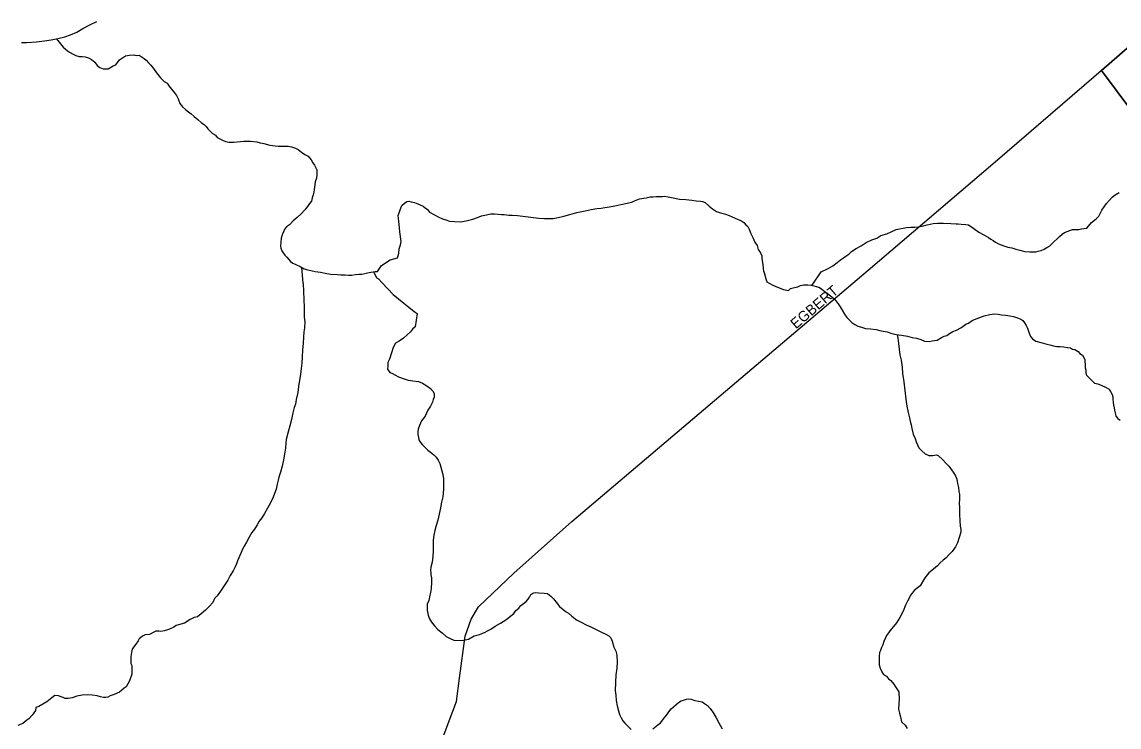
# Model space of a CAD drawing. Extents: x 2010165 to 2382125, y 1060529 to 1407316.
# Drawn here: x 2227536 to 2232826, y 1228753 to 1232154 of the extents above; entities that cross this region are included whole.
import ezdxf

# ---------------------------------------------------------------- set-up
doc = ezdxf.new("R2010")
doc.units = 0
for name, color, linetype in [('GM_X_City_Street', 7, 'Continuous'), ('GM_X_City_Street_Text', 7, 'Continuous'), ('GM_X_Corporation', 7, 'Continuous'), ('GM_X_Minor_River', 7, 'Continuous')]:
    doc.layers.add(name, color=color, linetype=linetype)

msp = doc.modelspace()

# ---------------------------------------------------------------- linework, layer by layer
at = {"layer": 'GM_X_City_Street'}
msp.add_lwpolyline([(2227242.7, 1227426), (2228437.6, 1227445.6), (2228899.3, 1227442.8), (2229005.6, 1227470.7), (2229070, 1227509.9), (2229128.8, 1227591.1), (2229327.5, 1228080.8), (2229493.3, 1228505.9), (2229596.3, 1228782.5), (2229631.6, 1228876.7), (2229646.3, 1228988.5), (2229672.8, 1229191.6), (2229702.3, 1229274), (2229737.6, 1229332.9), (2229908.3, 1229494.7), (2230187.8, 1229744.9), (2231615.2, 1230957.4), (2232228, 1231479.1), (2233028.4, 1232168.7), (2233085.5, 1232217.2)], dxfattribs=at)
at = {"layer": 'GM_X_Corporation'}
for points in [[(2233190, 1231319.3), (2232740.5, 1231920.6), (2232976.3, 1232123.5)], [(2232976.3, 1232123.5), (2232740.5, 1231920.6), (2233190, 1231319.3)]]:
    msp.add_lwpolyline(points, dxfattribs=at)
at = {"layer": 'GM_X_Minor_River'}
for points in [[(2227533.8, 1232054.9), (2227559.9, 1232055.3), (2227606, 1232058), (2227644.1, 1232062.6), (2227676.2, 1232067.1), (2227708.2, 1232073.6), (2227742.2, 1232082.1), (2227770.1, 1232092.6), (2227800.1, 1232105.1), (2227829.9, 1232121.6), (2227863.7, 1232140.1), (2227897.6, 1232156.7)], [(2227702.3, 1232072.4), (2227735, 1232031.8), (2227745.1, 1232023.9), (2227755.3, 1232014), (2227765.5, 1232008.1), (2227779.7, 1232000.3), (2227795.9, 1231992.5), (2227812, 1231986.7), (2227826.1, 1231986.9), (2227840.2, 1231985.1), (2227856.3, 1231981.3), (2227870.5, 1231973.5), (2227886.8, 1231959.7), (2227899.1, 1231943.8), (2227911.3, 1231933.9), (2227927.4, 1231928.1), (2227937.5, 1231928.3), (2227951.5, 1231928.5), (2227975.4, 1231942.9), (2227989.4, 1231947.1), (2228007, 1231971.5), (2228020.9, 1231981.7), (2228034.9, 1231990), (2228054.9, 1231994.3), (2228074.9, 1231994.6), (2228087, 1231992.8), (2228101.1, 1231993), (2228125.4, 1231977.2), (2228135.6, 1231969.3), (2228145.8, 1231957.4), (2228158.1, 1231945.6), (2228170.4, 1231929.7), (2228184.8, 1231907.8), (2228203.3, 1231884), (2228221.6, 1231866.1), (2228235.8, 1231858.3), (2228244, 1231846.4), (2228256.3, 1231830.5), (2228270.7, 1231812.6), (2228281, 1231798.7), (2228289.2, 1231782.8), (2228297.6, 1231760.8), (2228309.9, 1231744.9), (2228324.2, 1231731), (2228338.4, 1231721.2), (2228352.6, 1231711.4), (2228366.9, 1231697.5), (2228383.2, 1231683.7), (2228401.5, 1231667.9), (2228413.7, 1231660), (2228423.9, 1231650.1), (2228432.2, 1231638.2), (2228444.4, 1231626.3), (2228454.6, 1231616.4), (2228468.8, 1231608.6), (2228477, 1231596.7), (2228503.3, 1231583), (2228517.5, 1231577.2), (2228533.6, 1231573.4), (2228543.6, 1231573.5), (2228557.7, 1231573.7), (2228605.8, 1231578.5), (2228617.9, 1231578.6), (2228637.9, 1231578.9), (2228668.1, 1231575.4), (2228684.2, 1231571.6), (2228702.4, 1231567.8), (2228730.6, 1231560.2), (2228756.8, 1231556.6), (2228770.9, 1231554.8), (2228788.9, 1231555), (2228801, 1231555.2), (2228819.1, 1231555.5), (2228835.2, 1231551.7), (2228855.4, 1231546), (2228867.5, 1231538.1), (2228883.8, 1231526.3), (2228900, 1231514.5), (2228916.2, 1231506.7), (2228930.6, 1231488.8), (2228938.8, 1231474.9), (2228947.1, 1231462.9), (2228957.5, 1231441), (2228957.6, 1231430.9), (2228957.8, 1231418.9), (2228956.1, 1231400.8), (2228950.4, 1231382.6), (2228948.6, 1231368.5), (2228944.9, 1231346.4), (2228943.2, 1231332.3), (2228939.3, 1231320.2), (2228935.6, 1231306.1), (2228931.8, 1231289.9), (2228922, 1231277.7), (2228912.1, 1231263.5), (2228900.4, 1231247.3), (2228882.6, 1231228.9)], [(2230368.1, 1231262.8), (2230394.1, 1231267.2), (2230424.1, 1231273.7), (2230454.1, 1231280.1), (2230476.1, 1231284.5), (2230490.1, 1231290.7), (2230514, 1231301.1), (2230546.1, 1231305.6), (2230564.1, 1231309.9), (2230580.1, 1231310.1), (2230594.2, 1231312.3), (2230606.2, 1231312.5), (2230624.3, 1231312.8), (2230634.3, 1231312.9), (2230652.4, 1231311.2), (2230668.5, 1231307.4), (2230706.8, 1231299.9), (2230737, 1231298.3), (2230765.1, 1231294.7), (2230787.3, 1231291), (2230807.4, 1231289.3), (2230817.5, 1231287.5), (2230829.6, 1231283.6), (2230850, 1231265.8), (2230866.2, 1231252), (2230884.5, 1231240.2), (2230904.7, 1231232.5), (2230916.8, 1231230.7), (2230928.9, 1231226.8), (2230945.1, 1231221), (2230989.6, 1231201.6), (2231001.7, 1231195.8), (2231015.9, 1231185.9), (2231026.1, 1231176), (2231036.3, 1231168.1), (2231042.5, 1231154.2), (2231048.9, 1231136.2), (2231059.3, 1231114.2), (2231069.7, 1231092.3), (2231080, 1231076.3), (2231086.3, 1231056.3), (2231096.6, 1231040.4), (2231102.8, 1231026.5), (2231103, 1231016.4), (2231105.2, 1231002.4), (2231107.5, 1230984.3), (2231109.8, 1230966.3), (2231112.1, 1230950.2), (2231114.2, 1230946.3), (2231122, 1230915.1)], [(2231346.2, 1230883.7), (2231389.3, 1230948.3), (2231423.1, 1230964.9), (2231445, 1230977.2), (2231466.8, 1230993.6), (2231482.7, 1231005.9), (2231496.6, 1231016.2), (2231508.5, 1231024.4), (2231522.4, 1231034.6), (2231536.3, 1231046.9), (2231558.1, 1231061.3), (2231582, 1231073.7), (2231605.9, 1231090.1), (2231633.8, 1231102.6), (2231657.7, 1231110.9), (2231677.6, 1231123.3), (2231705.6, 1231131.7), (2231727.5, 1231142.1), (2231751.4, 1231152.5), (2231801.5, 1231163.3), (2231823.6, 1231163.6), (2231841.6, 1231163.9), (2231857.7, 1231166.1), (2231875.7, 1231168.4), (2231899.7, 1231174.8), (2231929.7, 1231181.2), (2231949.7, 1231183.5), (2231979.9, 1231184), (2232014, 1231182.5), (2232040.2, 1231180.8), (2232050.2, 1231181), (2232064.3, 1231179.2), (2232086.4, 1231177.5), (2232100.5, 1231175.7), (2232124.9, 1231158), (2232149.3, 1231140.2), (2232173.6, 1231126.6), (2232195.8, 1231114.8), (2232208, 1231107), (2232218.2, 1231099.1), (2232230.4, 1231091.2), (2232244.6, 1231083.4), (2232256.7, 1231079.5), (2232270.8, 1231073.7), (2232289, 1231068), (2232309.1, 1231064.2), (2232327.3, 1231058.5), (2232347.5, 1231052.8), (2232371.7, 1231047.1), (2232395.8, 1231045.4), (2232409.8, 1231045.6), (2232423.9, 1231045.8), (2232435.9, 1231048), (2232449.9, 1231052.2), (2232463.8, 1231058.5), (2232477.8, 1231066.7), (2232489.7, 1231072.9), (2232501.6, 1231083.1), (2232539.2, 1231119.8), (2232551, 1231130.1), (2232563, 1231138.3), (2232600.9, 1231152.9), (2232631, 1231153.3), (2232645, 1231155.6), (2232657, 1231157.7), (2232671, 1231159.9), (2232692.7, 1231186.4), (2232714.5, 1231204.8), (2232728.4, 1231217.1), (2232732.2, 1231227.1), (2232742, 1231245.4), (2232753.7, 1231261.6), (2232765.5, 1231277.9), (2232779.3, 1231294.1), (2232793.1, 1231308.4), (2232807, 1231320.7), (2232826.9, 1231331)], [(2228882.6, 1231228.9), (2228862.8, 1231210.6), (2228843, 1231194.2), (2228825.2, 1231175.9), (2228811.3, 1231165.6), (2228803.5, 1231155.4), (2228797.7, 1231141.3), (2228789.9, 1231127.1), (2228786.1, 1231111), (2228782.7, 1231072.8), (2228784.9, 1231062.8), (2228789.1, 1231050.8), (2228795.3, 1231040.8), (2228803.5, 1231028.9), (2228813.7, 1231019), (2228830.1, 1230999.1), (2228842.3, 1230991.3), (2228856.4, 1230983.4), (2228876.7, 1230973.7), (2228896.9, 1230963.9), (2228915.1, 1230958.2), (2228929.2, 1230954.4), (2228949.4, 1230950.7), (2228975.5, 1230947), (2228989.6, 1230943.2), (2229005.7, 1230941.4), (2229025.9, 1230937.7), (2229058, 1230936.2), (2229074.1, 1230934.4), (2229094.2, 1230934.7), (2229110.3, 1230932.9), (2229126.4, 1230933.2), (2229144.4, 1230935.4), (2229160.4, 1230937.7), (2229174.5, 1230937.9), (2229188.5, 1230940.1), (2229202.5, 1230944.3), (2229218.5, 1230946.6), (2229238.5, 1230950.9), (2229250.6, 1230951.1), (2229270.2, 1230979.5), (2229311.9, 1231006.2), (2229345.9, 1231016.8), (2229353.6, 1231039), (2229355.2, 1231059.1), (2229360.9, 1231079.2), (2229364.7, 1231095.4), (2229357.9, 1231141.5), (2229355.6, 1231161.5), (2229353.1, 1231191.6), (2229350.8, 1231207.7), (2229350.6, 1231219.7), (2229354.4, 1231233.9), (2229360.2, 1231248), (2229367.9, 1231268.2), (2229379.8, 1231280.4), (2229391.7, 1231288.6), (2229401.7, 1231288.8), (2229411.8, 1231286.9), (2229427.9, 1231283.1), (2229444.1, 1231277.4), (2229456.2, 1231271.5), (2229470.4, 1231265.7), (2229480.5, 1231257.8), (2229490.7, 1231249.9), (2229501, 1231236), (2229525.3, 1231224.3), (2229543.5, 1231214.5), (2229563.7, 1231204.8), (2229579.9, 1231199), (2229598.1, 1231193.2), (2229622.2, 1231191.6), (2229650.3, 1231190), (2229678.4, 1231194.4), (2229710.4, 1231202.9), (2229732.3, 1231211.3), (2229752.3, 1231219.6), (2229776.3, 1231224), (2229796.3, 1231228.3), (2229814.4, 1231228.6), (2229832.5, 1231226.8), (2229848.6, 1231225), (2229860.6, 1231225.2), (2229872.7, 1231223.4), (2229882.7, 1231221.5), (2229898.8, 1231221.8), (2229924.9, 1231220.1), (2230027.6, 1231207.6), (2230055.7, 1231206), (2230075.8, 1231206.3), (2230097.9, 1231206.6), (2230121.9, 1231211), (2230147.9, 1231217.4), (2230177.9, 1231225.8), (2230211.9, 1231234.4), (2230251.9, 1231243), (2230279.9, 1231249.4), (2230308, 1231253.9), (2230328, 1231256.2), (2230346, 1231258.4), (2230368.1, 1231262.8)], [(2228883.1, 1230970.6), (2228890, 1230891.9)], [(2229231.4, 1230949.3), (2229245, 1230920.8), (2229255.2, 1230915), (2229272.9, 1230895.9)], [(2228891.3, 1230891.9), (2228896.2, 1230777.5), (2228896.5, 1230753.4), (2228896.8, 1230729.3), (2228899.1, 1230707.2), (2228897.5, 1230679.1), (2228895.7, 1230659), (2228894.1, 1230632.9), (2228892.4, 1230604.8), (2228888.9, 1230570.6), (2228887.3, 1230538.4), (2228885.7, 1230508.3), (2228882, 1230482.1), (2228878.4, 1230454), (2228874.7, 1230425.8), (2228869.1, 1230395.6), (2228865.5, 1230367.5), (2228857.9, 1230333.2), (2228854.2, 1230311.1), (2228848.4, 1230294.9), (2228842.7, 1230268.8), (2228835.1, 1230236.6), (2228827.5, 1230206.3), (2228817.9, 1230170.1), (2228810.3, 1230139.8), (2228808.5, 1230123.8), (2228806.9, 1230097.6), (2228801.2, 1230069.4), (2228797.6, 1230041.3), (2228789.9, 1230011.1), (2228782.3, 1229982.8), (2228774.6, 1229958.7), (2228770.8, 1229944.6), (2228767, 1229924.4), (2228761.3, 1229900.3), (2228753.6, 1229880.1), (2228747.8, 1229861.9), (2228738, 1229841.7), (2228728.3, 1229823.5), (2228720.4, 1229809.4), (2228704.7, 1229783.1), (2228693, 1229762.8), (2228679.2, 1229746.6), (2228669.4, 1229728.4), (2228657.6, 1229708.2), (2228643.8, 1229691.9), (2228632.1, 1229669.7), (2228618.4, 1229645.4), (2228606.6, 1229625.2), (2228598.8, 1229611), (2228593, 1229594.9), (2228575.5, 1229554.5), (2228569.6, 1229540.4), (2228563.8, 1229526.3), (2228554.1, 1229506.1), (2228540.3, 1229483.8), (2228528.6, 1229461.6), (2228508.9, 1229433.2), (2228493.2, 1229408.9), (2228477.5, 1229386.6), (2228463.6, 1229372.4), (2228455.8, 1229354.2), (2228438.1, 1229333.9), (2228420.2, 1229317.6), (2228400.4, 1229299.3), (2228382.6, 1229285), (2228366.6, 1229280.8), (2228346.7, 1229272.5), (2228318.9, 1229254.1), (2228290.9, 1229245.7), (2228278.9, 1229243.5), (2228269, 1229235.3), (2228247.1, 1229225), (2228223.2, 1229216.7), (2228205.2, 1229214.4), (2228195.2, 1229216.3), (2228181.1, 1229216.1), (2228171.2, 1229210), (2228151.3, 1229199.7), (2228129.3, 1229197.4), (2228117.3, 1229191.2), (2228101.5, 1229179), (2228095.6, 1229168.9), (2228085.8, 1229152.7), (2228073.9, 1229138.5), (2228068.1, 1229128.4), (2228064.3, 1229112.2), (2228060.5, 1229094.1), (2228060.7, 1229080.1), (2228060.9, 1229060), (2228065.1, 1229050), (2228065.2, 1229038), (2228065.4, 1229021.9), (2228065.6, 1229007.8), (2228054, 1228975.6), (2228046.2, 1228961.4), (2228038.3, 1228947.2), (2228028.4, 1228941.1), (2228006.6, 1228920.8), (2227980.7, 1228910.4), (2227960.8, 1228904.1)], [(2229272.9, 1230895.9), (2229326.2, 1230839.2), (2229376.8, 1230797.7), (2229401.1, 1230777.9), (2229419.3, 1230764.1), (2229431.5, 1230754.2), (2229441.6, 1230748.3), (2229432.4, 1230683.9), (2229418.5, 1230671.7), (2229408.7, 1230659.5), (2229392.8, 1230645.3), (2229375, 1230629), (2229355.2, 1230614.7), (2229337.3, 1230604.4), (2229325.5, 1230584.2), (2229317.8, 1230558), (2229308.2, 1230527.7), (2229300.4, 1230511.6), (2229300.6, 1230495.5), (2229298.8, 1230479.4), (2229309, 1230463.5), (2229319.1, 1230459.6), (2229333.2, 1230451.7), (2229351.4, 1230441.9), (2229373.5, 1230434.2), (2229397.7, 1230426.5), (2229419.8, 1230422.7), (2229447.9, 1230419.1), (2229468, 1230411.3), (2229488.2, 1230399.5), (2229506.4, 1230385.7), (2229518.6, 1230371.8), (2229522.8, 1230359.8), (2229523, 1230343.7), (2229519.1, 1230333.6), (2229515.3, 1230319.5), (2229505.5, 1230301.3), (2229493.7, 1230281.1), (2229480.1, 1230252.8), (2229462.3, 1230230.5), (2229452.6, 1230208.3), (2229446.8, 1230190.1), (2229445, 1230178.1), (2229445.2, 1230164), (2229447.4, 1230150), (2229449.5, 1230137.9), (2229457.7, 1230126), (2229467.9, 1230114.1), (2229480, 1230102.2), (2229492.2, 1230088.3), (2229512.5, 1230074.5), (2229522.6, 1230066.6), (2229532.8, 1230054.7), (2229543, 1230040.8), (2229551.2, 1230024.8), (2229565.9, 1229970.8), (2229568.2, 1229950.7), (2229568.5, 1229926.6), (2229568.8, 1229900.5), (2229565.3, 1229864.3), (2229559.6, 1229838.1), (2229554, 1229810), (2229548.3, 1229779.8), (2229540.7, 1229751.6), (2229533, 1229725.4), (2229527.3, 1229701.2), (2229521.6, 1229679), (2229517.9, 1229654.9), (2229518.2, 1229628.8), (2229518.4, 1229612.7), (2229518.6, 1229600.7), (2229516.9, 1229576.6), (2229513.3, 1229548.4), (2229507.6, 1229524.2), (2229505.8, 1229508.1), (2229507.9, 1229498.1), (2229508, 1229488.1), (2229510.3, 1229472.1), (2229510.6, 1229448), (2229508.9, 1229423.8), (2229507.1, 1229407.8), (2229503.3, 1229389.6), (2229497.6, 1229363.5), (2229489.9, 1229345.3), (2229490.2, 1229317.2), (2229494.5, 1229293.1), (2229500.8, 1229275.1), (2229511, 1229259.2), (2229525.3, 1229241.3), (2229541.5, 1229223.4), (2229561.8, 1229207.6), (2229582.1, 1229189.8), (2229600.2, 1229180), (2229618.3, 1229172.2), (2229656.4, 1229170.7), (2229688.4, 1229177.1), (2229716.2, 1229193.6), (2229742.2, 1229199.9)], [(2231122, 1230915.1), (2231126.7, 1230900.3), (2231138.9, 1230894.4), (2231157, 1230884.6), (2231179.2, 1230874.9), (2231207.4, 1230863.2), (2231231.5, 1230859.5), (2231241.4, 1230867.6), (2231261.3, 1230873.9), (2231277.3, 1230876.1), (2231289.3, 1230882.3), (2231305.3, 1230886.5), (2231325.3, 1230886.8), (2231341.3, 1230885), (2231377.5, 1230875.4), (2231391.7, 1230867.5), (2231401.8, 1230857.6), (2231416, 1230847.8), (2231428.1, 1230837.9), (2231440.3, 1230828), (2231452.4, 1230818.1), (2231460.6, 1230808.2), (2231470.8, 1230794.2), (2231481, 1230780.3), (2231491.2, 1230764.4), (2231501.5, 1230744.4), (2231513.7, 1230728.5), (2231527.9, 1230714.6), (2231538, 1230704.7), (2231552.2, 1230694.9), (2231566.3, 1230687), (2231584.4, 1230681.2), (2231602.5, 1230675.4), (2231626.6, 1230673.7), (2231654.7, 1230670.1), (2231672.8, 1230666.3), (2231688.9, 1230662.5), (2231707, 1230658.7), (2231725.1, 1230652.9), (2231751.2, 1230647.2), (2231777.3, 1230643.5), (2231805.4, 1230637.9), (2231827.5, 1230632.1), (2231849.6, 1230628.4), (2231869.7, 1230622.6), (2231887.9, 1230614.8), (2231909.9, 1230613.1), (2231923.9, 1230615.3), (2231935.9, 1230617.4), (2231947.9, 1230619.6), (2231969.8, 1230631.9), (2231981.7, 1230638.1), (2231995.7, 1230642.3), (2232007.6, 1230650.5), (2232023.5, 1230660.7), (2232041.5, 1230667), (2232063.4, 1230679.3), (2232073.3, 1230687.4), (2232087.2, 1230695.7), (2232099.1, 1230701.8), (2232117, 1230714.1), (2232129, 1230718.3), (2232174.8, 1230736.9), (2232202.8, 1230743.3), (2232224.8, 1230745.6), (2232242.9, 1230743.8), (2232258.9, 1230742), (2232279, 1230740.3), (2232299.1, 1230736.5), (2232317.1, 1230732.7), (2232335.2, 1230726.9), (2232351.3, 1230721.1), (2232361.5, 1230713.2), (2232369.6, 1230703.3), (2232377.8, 1230689.3), (2232384, 1230677.3), (2232392.3, 1230653.4), (2232398.5, 1230637.4), (2232408.7, 1230625.5), (2232424.9, 1230613.6), (2232455, 1230606), (2232477.1, 1230600.2), (2232491.2, 1230596.4), (2232509.3, 1230592.6), (2232525.4, 1230588.8), (2232541.4, 1230589), (2232559.5, 1230587.2), (2232577.5, 1230583.4), (2232591.6, 1230581.6), (2232601.7, 1230575.7), (2232611.7, 1230573.8), (2232627.9, 1230564), (2232636, 1230554.1), (2232650.2, 1230546.2), (2232660.4, 1230526.2), (2232660.6, 1230516.2), (2232662.8, 1230502.2), (2232663, 1230486.1), (2232665.1, 1230474.1), (2232665.3, 1230462.1), (2232669.4, 1230450.1)], [(2231755.4, 1230646.6), (2231759.4, 1230629.2), (2231761.8, 1230603.2), (2231766.2, 1230575.1), (2231768.5, 1230549), (2231774.8, 1230523), (2231779.3, 1230488.9), (2231781.7, 1230458.8), (2231788.2, 1230418.8), (2231792.8, 1230376.6), (2231797.3, 1230334.5), (2231801.8, 1230300.4), (2231808.2, 1230270.4), (2231814.5, 1230244.4), (2231818.7, 1230228.4), (2231823, 1230210.4), (2231827.2, 1230192.3), (2231833.6, 1230166.3), (2231841.9, 1230144.3), (2231848.1, 1230128.3), (2231854.3, 1230114.4), (2231860.5, 1230100.4), (2231872.7, 1230086.5), (2231890.9, 1230070.7), (2231909.1, 1230062.9), (2231927.1, 1230063.1), (2231943.1, 1230065.3), (2231953.1, 1230063.4), (2231975.5, 1230041.6), (2231989.7, 1230025.7), (2232005.9, 1230009.9), (2232018.1, 1229994), (2232028.4, 1229978), (2232036.6, 1229964.1), (2232042.8, 1229948.1), (2232047.1, 1229928.1), (2232051.3, 1229908), (2232053.6, 1229890), (2232055.7, 1229876), (2232056.1, 1229851.9), (2232054.3, 1229831.8), (2232056.6, 1229813.7), (2232056.7, 1229799.7), (2232057, 1229777.6), (2232057.4, 1229749.5), (2232059.8, 1229721.4), (2232062, 1229705.4), (2232062.1, 1229693.3), (2232046.8, 1229640.9), (2232037, 1229622.7), (2232021.2, 1229600.4), (2232005.4, 1229584.2), (2231991.6, 1229569.9), (2231977.7, 1229557.7), (2231963.9, 1229545.5), (2231950, 1229531.2), (2231930.2, 1229514.9), (2231908.4, 1229496.6), (2231888.7, 1229472.2), (2231867.1, 1229433.8), (2231837.4, 1229411.3), (2231827.5, 1229399.2), (2231819.6, 1229389), (2231813.8, 1229374.9), (2231806, 1229360.7), (2231796.2, 1229340.5), (2231784.5, 1229312.3), (2231768.9, 1229281.9), (2231753.2, 1229255.6), (2231737.4, 1229237.4), (2231727.6, 1229225.2), (2231713.8, 1229206.9), (2231703.9, 1229194.8), (2231700.1, 1229182.7), (2231692.3, 1229166.5), (2231686.5, 1229150.4), (2231680.6, 1229136.2), (2231674.8, 1229122.1), (2231670.9, 1229112), (2231669.2, 1229093.9), (2231669.5, 1229065.8), (2231669.7, 1229053.8), (2231673.9, 1229037.8), (2231682.1, 1229019.8), (2231690.3, 1229005.8), (2231704.5, 1228998), (2231714.6, 1228986.1), (2231724.8, 1228978.2), (2231739, 1228960.3), (2231747.2, 1228946.3), (2231757.4, 1228932.4), (2231763.6, 1228922.4), (2231766, 1228886.3), (2231764.3, 1228866.2), (2231762.6, 1228840.1), (2231766.9, 1228820.1), (2231771.1, 1228802.1), (2231777.5, 1228778), (2231793.7, 1228762.2), (2231803.9, 1228746.2)], [(2232669.4, 1230450.1), (2232677.6, 1230440.1), (2232708, 1230412.4), (2232724.1, 1230408.6), (2232742.2, 1230400.8), (2232760.4, 1230393), (2232778.5, 1230383.2), (2232784.7, 1230371.2), (2232792.9, 1230357.2), (2232795, 1230345.2), (2232795.2, 1230335.2), (2232797.4, 1230319.2), (2232799.5, 1230307.1), (2232801.7, 1230293.1), (2232803.9, 1230281.1), (2232806.1, 1230269.1), (2232810.3, 1230253.1), (2232820.4, 1230241.1), (2232830.6, 1230233.2)], [(2229742.2, 1229199.9), (2229758.2, 1229206.1), (2229770.1, 1229210.3), (2229780.1, 1229216.5), (2229796, 1229224.7), (2229817.8, 1229239), (2229843.7, 1229253.4), (2229869.5, 1229269.8), (2229907.2, 1229300.4), (2229917, 1229314.6), (2229930.9, 1229326.8), (2229940.8, 1229339), (2229954.7, 1229349.2), (2229966.6, 1229359.4), (2229976.4, 1229369.6), (2229982.3, 1229379.7), (2229990.2, 1229391.8), (2230004.1, 1229400), (2230014.1, 1229402.2), (2230026.1, 1229400.3), (2230054.2, 1229398.7), (2230070.3, 1229396.9), (2230086.5, 1229385), (2230098.7, 1229371.1), (2230110.9, 1229355.2), (2230127.2, 1229335.3), (2230145.4, 1229319.5), (2230159.6, 1229309.6), (2230171.7, 1229301.8), (2230187.9, 1229287.9), (2230210.2, 1229270.1), (2230232.4, 1229258.4), (2230256.6, 1229246.6), (2230278.7, 1229236.9), (2230298.9, 1229227.1), (2230317.1, 1229217.3), (2230333.2, 1229209.4), (2230351.3, 1229201.6), (2230365.4, 1229193.8), (2230375.6, 1229183.9), (2230381.8, 1229167.9), (2230390.2, 1229137.9), (2230400.5, 1229115.9), (2230404.8, 1229095.9), (2230405.2, 1229067.8), (2230403.5, 1229037.6), (2230399.9, 1229005.5), (2230396.9, 1228929.1), (2230399.2, 1228907.1), (2230401.6, 1228881), (2230405.9, 1228854.9), (2230412.2, 1228830.9), (2230416.5, 1228812.9), (2230424.7, 1228796.9), (2230432.9, 1228783), (2230443.1, 1228771.1), (2230457.3, 1228757.2), (2230473.5, 1228741.3)], [(2227960.8, 1228904.1), (2227950.8, 1228897.9), (2227940.8, 1228895.8), (2227928.8, 1228895.7), (2227914.7, 1228899.5), (2227898.7, 1228903.3), (2227874.6, 1228907), (2227850.5, 1228908.7), (2227826.5, 1228906.4), (2227800.5, 1228902.1), (2227778.6, 1228893.7), (2227758.6, 1228891.5), (2227744.5, 1228891.3), (2227734.5, 1228895.2), (2227724.4, 1228899.1), (2227712.3, 1228902.9), (2227694.3, 1228904.7), (2227680.4, 1228894.5), (2227656.6, 1228874.1), (2227616.8, 1228851.5), (2227602.8, 1228847.3), (2227601, 1228833.2), (2227585.3, 1228810.9), (2227569.5, 1228792.7), (2227559.6, 1228786.5), (2227539.7, 1228770.2), (2227515.8, 1228759.9)], [(2230577.7, 1228744.7), (2230601.5, 1228763.1), (2230615.4, 1228773.3), (2230625.2, 1228787.5), (2230635, 1228801.6), (2230644.9, 1228811.8), (2230654.7, 1228826), (2230666.6, 1228840.2), (2230688.4, 1228860.6), (2230702.3, 1228870.8), (2230714.2, 1228879), (2230726.1, 1228883.1), (2230740.1, 1228887.3), (2230750.1, 1228889.4), (2230762.1, 1228887.6), (2230780.3, 1228881.8), (2230798.3, 1228878), (2230816.4, 1228874.2), (2230826.5, 1228866.3), (2230840.7, 1228856.5), (2230854.9, 1228842.6), (2230867.2, 1228824.7), (2230881.5, 1228800.8), (2230895.9, 1228772.8), (2230912.3, 1228744.9)]]:
    msp.add_lwpolyline(points, dxfattribs=at)

# ---------------------------------------------------------------- texts
at = {"layer": 'GM_X_City_Street_Text'}
msp.add_text('EGBERT', height=50, rotation=40.4856, dxfattribs=at).set_placement((2231267.6, 1230670.7))

doc.saveas('drawing.dxf')
